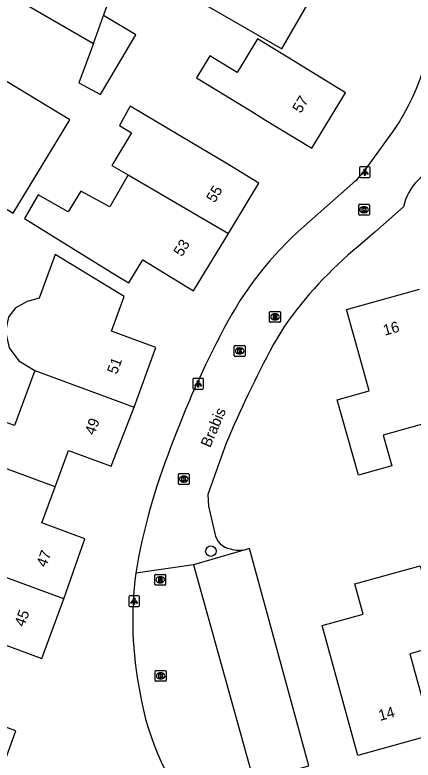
# Model space of a CAD drawing. Extents: x 162880 to 165536, y 384011 to 385179.
# Drawn here: x 164434.1 to 164470.9, y 384643.4 to 384712.2 of the extents above; entities that cross this region are included whole.
import ezdxf

# ---------------------------------------------------------------- set-up
doc = ezdxf.new("R2010")
doc.units = 0
for name, color, linetype in [('IMGEO_Boom', 7, 'Continuous'), ('IMGEO_Kolk', 7, 'Continuous'), ('IMGEO_Lichtpunt', 7, 'Continuous'), ('IMGEO_Openbare_ruimte_label', 7, 'Continuous'), ('IMGEO_Pand', 7, 'Continuous'), ('IMGEO_Pand_nummerreeks', 7, 'Continuous'), ('IMGEO_Parkeervlak_open', 7, 'Continuous'), ('IMGEO_Rijbaan_lokaal_open', 7, 'Continuous'), ('IMGEO_Rioolput', 7, 'Continuous')]:
    doc.layers.add(name, color=color, linetype=linetype)

msp = doc.modelspace()

# ---------------------------------------------------------------- linework, layer by layer
at = {"layer": 'IMGEO_Boom'}
msp.add_circle((164452.196, 384662.729), 0.489, dxfattribs=at)
at = {"layer": 'IMGEO_Kolk'}
for p, q in [((164465.864, 384693.829), (164465.864, 384694.681)), ((164465.939, 384694.755), (164466.791, 384694.755)), ((164466.865, 384694.681), (164466.865, 384693.829)), ((164466.375, 384693.975), (164466.35, 384693.975)), ((164466.352, 384694.535), (164466.377, 384694.535)), ((164466.791, 384693.755), (164465.939, 384693.755)), ((164454.357, 384680.789), (164454.357, 384681.641)), ((164454.432, 384681.715), (164455.284, 384681.715)), ((164455.358, 384681.641), (164455.358, 384680.789)), ((164454.868, 384680.935), (164454.843, 384680.935)), ((164454.845, 384681.495), (164454.87, 384681.495)), ((164455.284, 384680.715), (164454.432, 384680.715)), ((164449.189, 384668.957), (164449.189, 384669.809)), ((164449.264, 384669.883), (164450.116, 384669.883)), ((164449.677, 384669.663), (164449.702, 384669.663)), ((164450.19, 384669.809), (164450.19, 384668.957)), ((164450.116, 384668.883), (164449.264, 384668.883)), ((164449.7, 384669.103), (164449.675, 384669.103)), ((164447.055, 384650.778), (164447.055, 384651.63)), ((164447.13, 384651.704), (164447.982, 384651.704)), ((164447.543, 384651.484), (164447.568, 384651.484)), ((164448.056, 384651.63), (164448.056, 384650.778)), ((164447.982, 384650.704), (164447.13, 384650.704)), ((164447.566, 384650.924), (164447.541, 384650.924))]:
    msp.add_line(p, q, dxfattribs=at)
for points in [[(164465.864, 384693.829), (164465.864, 384694.681)], [(164465.939, 384694.755), (164466.791, 384694.755)], [(164466.865, 384694.681), (164466.865, 384693.829)], [(164466.185, 384694.455), (164466.308, 384694.455), (164466.308, 384694.304), (164466.438, 384694.455), (164466.602, 384694.455), (164466.456, 384694.304), (164466.609, 384694.055), (164466.457, 384694.055), (164466.372, 384694.219), (164466.308, 384694.152), (164466.308, 384694.055), (164466.185, 384694.055), (164466.185, 384694.455)], [(164466.791, 384693.755), (164465.939, 384693.755)], [(164454.357, 384680.789), (164454.357, 384681.641)], [(164454.432, 384681.715), (164455.284, 384681.715)], [(164455.358, 384681.641), (164455.358, 384680.789)], [(164454.678, 384681.415), (164454.801, 384681.415), (164454.801, 384681.264), (164454.931, 384681.415), (164455.095, 384681.415), (164454.949, 384681.264), (164455.102, 384681.015), (164454.95, 384681.015), (164454.865, 384681.179), (164454.801, 384681.112), (164454.801, 384681.015), (164454.678, 384681.015), (164454.678, 384681.415)], [(164455.284, 384680.715), (164454.432, 384680.715)], [(164449.189, 384668.957), (164449.189, 384669.809)], [(164449.264, 384669.883), (164450.116, 384669.883)], [(164449.51, 384669.583), (164449.633, 384669.583), (164449.633, 384669.432), (164449.763, 384669.583), (164449.927, 384669.583), (164449.781, 384669.432), (164449.934, 384669.183), (164449.782, 384669.183), (164449.697, 384669.347), (164449.633, 384669.28), (164449.633, 384669.183), (164449.51, 384669.183), (164449.51, 384669.583)], [(164450.19, 384669.809), (164450.19, 384668.957)], [(164450.116, 384668.883), (164449.264, 384668.883)], [(164447.055, 384650.778), (164447.055, 384651.63)], [(164447.13, 384651.704), (164447.982, 384651.704)], [(164447.376, 384651.404), (164447.499, 384651.404), (164447.499, 384651.253), (164447.629, 384651.404), (164447.793, 384651.404), (164447.647, 384651.253), (164447.8, 384651.004), (164447.648, 384651.004), (164447.563, 384651.168), (164447.499, 384651.101), (164447.499, 384651.004), (164447.376, 384651.004), (164447.376, 384651.404)], [(164448.056, 384651.63), (164448.056, 384650.778)], [(164447.982, 384650.704), (164447.13, 384650.704)]]:
    msp.add_lwpolyline(points, dxfattribs=at)
for centre, start, end in [((164465.941, 384694.679), 91.55205, 178.44795), ((164465.941, 384694.679), 91.55205, 178.44795), ((164466.789, 384694.679), 1.55205, 88.44795), ((164466.789, 384694.679), 1.55205, 88.44795), ((164465.941, 384693.831), 181.55205, 268.44795), ((164465.941, 384693.831), 181.55205, 268.44795), ((164466.789, 384693.831), 271.55205, 358.44795), ((164466.789, 384693.831), 271.55205, 358.44795), ((164454.434, 384681.639), 91.55205, 178.44795), ((164454.434, 384681.639), 91.55205, 178.44795), ((164455.282, 384681.639), 1.55205, 88.44795), ((164455.282, 384681.639), 1.55205, 88.44795), ((164454.434, 384680.791), 181.55205, 268.44795), ((164454.434, 384680.791), 181.55205, 268.44795), ((164455.282, 384680.791), 271.55205, 358.44795), ((164455.282, 384680.791), 271.55205, 358.44795), ((164449.266, 384669.807), 91.55205, 178.44795), ((164449.266, 384669.807), 91.55205, 178.44795), ((164450.114, 384669.807), 1.55205, 88.44795), ((164450.114, 384669.807), 1.55205, 88.44795), ((164449.266, 384668.959), 181.55205, 268.44795), ((164449.266, 384668.959), 181.55205, 268.44795), ((164450.114, 384668.959), 271.55205, 358.44795), ((164450.114, 384668.959), 271.55205, 358.44795), ((164447.132, 384651.628), 91.55205, 178.44795), ((164447.132, 384651.628), 91.55205, 178.44795), ((164447.98, 384651.628), 1.55205, 88.44795), ((164447.98, 384651.628), 1.55205, 88.44795), ((164447.132, 384650.78), 181.55205, 268.44795), ((164447.132, 384650.78), 181.55205, 268.44795), ((164447.98, 384650.78), 271.55205, 358.44795), ((164447.98, 384650.78), 271.55205, 358.44795)]:
    msp.add_arc(centre, 0.0765, start, end, dxfattribs=at)
for centre, major_axis, ratio, start_param, end_param in [((164466.351, 384694.255), (-0.387, 0.002), 0.722429, 4.712389, 7.853982), ((164466.376, 384694.255), (-0.39, 0.002), 0.717154, 1.570796, 4.712389), ((164454.844, 384681.215), (-0.387, 0.002), 0.722429, 4.712389, 7.853982), ((164454.869, 384681.215), (-0.39, 0.002), 0.717154, 1.570796, 4.712389), ((164449.676, 384669.383), (-0.387, 0.002), 0.722429, 4.712389, 7.853982), ((164449.701, 384669.383), (-0.39, 0.002), 0.717154, 1.570796, 4.712389), ((164447.542, 384651.204), (-0.387, 0.002), 0.722429, 4.712389, 7.853982), ((164447.567, 384651.204), (-0.39, 0.002), 0.717154, 1.570796, 4.712389)]:
    msp.add_ellipse(centre, major_axis=major_axis, ratio=ratio, start_param=start_param, end_param=end_param, dxfattribs=at)
at = {"layer": 'IMGEO_Lichtpunt'}
for p, q in [((164465.932, 384698.13), (164465.932, 384697.323)), ((164465.932, 384698.13), (164465.932, 384697.323)), ((164466.834, 384698.225), (164466.026, 384698.225)), ((164466.834, 384698.225), (164466.026, 384698.225)), ((164466.928, 384697.323), (164466.928, 384698.13)), ((164466.928, 384697.323), (164466.928, 384698.13)), ((164466.026, 384697.229), (164466.834, 384697.229)), ((164466.026, 384697.229), (164466.834, 384697.229)), ((164450.521, 384678.588), (164450.521, 384677.781)), ((164450.521, 384678.588), (164450.521, 384677.781)), ((164451.423, 384678.683), (164450.615, 384678.683)), ((164451.423, 384678.683), (164450.615, 384678.683)), ((164451.517, 384677.781), (164451.517, 384678.588)), ((164451.517, 384677.781), (164451.517, 384678.588)), ((164450.615, 384677.687), (164451.423, 384677.687)), ((164450.615, 384677.687), (164451.423, 384677.687)), ((164444.595, 384658.514), (164444.595, 384657.707)), ((164444.595, 384658.514), (164444.595, 384657.707)), ((164445.497, 384658.609), (164444.689, 384658.609)), ((164445.497, 384658.609), (164444.689, 384658.609)), ((164445.591, 384657.707), (164445.591, 384658.514)), ((164445.591, 384657.707), (164445.591, 384658.514)), ((164444.689, 384657.613), (164445.497, 384657.613)), ((164444.689, 384657.613), (164445.497, 384657.613))]:
    msp.add_line(p, q, dxfattribs=at)
for points in [[(164466.306, 384697.794), (164466.345, 384697.766), (164466.157, 384697.504), (164466.119, 384697.531), (164466.306, 384697.794)], [(164466.408, 384697.746), (164466.455, 384697.746), (164466.455, 384697.424), (164466.408, 384697.424), (164466.408, 384697.746)], [(164466.518, 384697.766), (164466.556, 384697.793), (164466.743, 384697.531), (164466.704, 384697.503), (164466.518, 384697.766)], [(164450.895, 384678.252), (164450.934, 384678.224), (164450.746, 384677.962), (164450.708, 384677.989), (164450.895, 384678.252)], [(164450.997, 384678.204), (164451.044, 384678.204), (164451.044, 384677.882), (164450.997, 384677.882), (164450.997, 384678.204)], [(164451.107, 384678.224), (164451.145, 384678.251), (164451.332, 384677.989), (164451.293, 384677.961), (164451.107, 384678.224)], [(164444.969, 384658.178), (164445.008, 384658.15), (164444.82, 384657.888), (164444.782, 384657.915), (164444.969, 384658.178)], [(164445.071, 384658.13), (164445.118, 384658.13), (164445.118, 384657.808), (164445.071, 384657.808), (164445.071, 384658.13)], [(164445.181, 384658.15), (164445.219, 384658.177), (164445.406, 384657.915), (164445.367, 384657.887), (164445.181, 384658.15)]]:
    msp.add_lwpolyline(points, dxfattribs=at)
for centre in [(164466.431, 384697.928), (164451.02, 384678.386), (164445.094, 384658.312)]:
    msp.add_circle(centre, 0.0994, dxfattribs=at)
for centre, start, end in [((164466.026, 384698.13), 90, 180), ((164466.026, 384698.13), 90, 180), ((164466.834, 384698.13), 0, 90), ((164466.834, 384698.13), 0, 90), ((164466.026, 384697.323), 180, 270), ((164466.026, 384697.323), 180, 270), ((164466.834, 384697.323), 270, 0), ((164466.834, 384697.323), 270, 360), ((164450.615, 384678.588), 90, 180), ((164450.615, 384678.588), 90, 180), ((164451.423, 384678.588), 0, 90), ((164451.423, 384678.588), 0, 90), ((164450.615, 384677.781), 180, 270), ((164450.615, 384677.781), 180, 270), ((164451.423, 384677.781), 270, 0), ((164451.423, 384677.781), 270, 360), ((164444.689, 384658.514), 90, 180), ((164444.689, 384658.514), 90, 180), ((164445.497, 384658.514), 0, 90), ((164445.497, 384658.514), 0, 90), ((164444.689, 384657.707), 180, 270), ((164444.689, 384657.707), 180, 270), ((164445.497, 384657.707), 270, 0), ((164445.497, 384657.707), 270, 360)]:
    msp.add_arc(centre, 0.0946, start, end, dxfattribs=at)
at = {"layer": 'IMGEO_Pand'}
for points in [[(164442.278, 384712.183), (164444.227, 384717.487), (164458.766, 384709.111), (164463.359, 384717.082), (164437.053, 384732.237), (164434.836, 384728.374), (164429.392, 384731.713), (164426.936, 384727.449), (164424.87, 384723.782), (164423.091, 384720.71), (164428.616, 384717.5), (164428.386, 384717.102), (164441.331, 384709.604)], [(164441.331, 384709.604), (164439.993, 384705.962), (164441.983, 384704.882), (164445.26, 384710.418), (164442.278, 384712.183)], [(164441.331, 384709.604), (164442.278, 384712.183)], [(164430.796, 384695.826), (164433.924, 384693.932), (164439.143, 384702.549), (164431.303, 384707.297), (164430.761, 384706.403), (164422.065, 384711.669), (164417.366, 384703.943), (164425.097, 384699.278)], [(164450.857, 384706.447), (164455.882, 384703.378), (164457.257, 384702.538), (164461.524, 384699.931), (164464.656, 384705.05), (164460.39, 384707.658), (164456.513, 384710.03), (164454.624, 384706.936), (164452.098, 384708.479), (164450.857, 384706.447)], [(164453.82, 384692.071), (164456.644, 384696.715), (164453.614, 384698.55), (164450.424, 384700.439), (164444.716, 384703.82), (164443.754, 384702.049), (164444.862, 384701.365), (164443.036, 384698.336), (164444.53, 384697.466)], [(164444.53, 384697.466), (164442.846, 384694.528), (164440.168, 384695.979), (164438.985, 384694.074), (164436.217, 384695.627), (164434.945, 384693.442), (164443.317, 384688.283), (164444.603, 384687.501), (164445.891, 384689.619), (164450.59, 384686.761), (164453.82, 384692.071)], [(164444.53, 384697.466), (164453.82, 384692.071)], [(164445.089, 384676.033), (164447.118, 384681.539), (164443.011, 384683.054), (164444.188, 384686.248), (164439.913, 384688.841), (164437.786, 384690.131), (164436.298, 384686.095), (164435.2, 384685.795), (164434.089, 384685.17), (164433.464, 384684.337), (164433.186, 384683.018), (164433.533, 384681.49), (164434.436, 384680.31), (164435.906, 384679.4)], [(164474.74, 384675.287), (164468.139, 384673.436), (164468.931, 384670.61), (164465.843, 384669.744), (164463.889, 384676.714), (164466.826, 384677.537), (164466.329, 384679.312), (164464.727, 384685.028), (164471.482, 384686.921)], [(164435.906, 384679.4), (164434.037, 384674.329), (164432.241, 384674.991), (164430.849, 384671.217)], [(164435.906, 384679.4), (164445.089, 384676.033)], [(164437.788, 384668.672), (164439.02, 384672.015), (164442.966, 384670.56), (164445.089, 384676.033)], [(164437.788, 384668.672), (164430.849, 384671.217)], [(164438.589, 384658.328), (164440.524, 384663.864), (164436.555, 384665.328), (164437.788, 384668.672)], [(164438.589, 384658.328), (164429.446, 384661.68)], [(164473.507, 384654.053), (164470.593, 384653.248), (164472.105, 384647.775), (164472.662, 384645.758), (164465.793, 384643.861), (164462.476, 384655.867), (164466.273, 384656.916), (164465.504, 384659.701), (164470.324, 384661.033), (164471.54, 384661.369), (164472.664, 384657.298)], [(164431.237, 384650.999), (164432.466, 384654.335), (164436.561, 384652.826), (164438.589, 384658.328)], [(164432.116, 384640.58), (164434.162, 384646.131), (164433.042, 384646.544), (164430.007, 384647.663), (164431.237, 384650.999)]]:
    msp.add_lwpolyline(points, dxfattribs=at)
at = {"layer": 'IMGEO_Parkeervlak_open'}
msp.add_lwpolyline([(164461.245, 384642.903), (164455.775, 384662.975), (164455.459, 384662.886)], dxfattribs=at)
at = {"layer": 'IMGEO_Rijbaan_lokaal_open'}
for points in [[(164466.676, 384698.206), (164469.032, 384701.453)], [(164460.787, 384692.718), (164465.302, 384696.68)], [(164470.002, 384694.522), (164467.349, 384692.174), (164465.816, 384690.865)], [(164459.004, 384683.503), (164457.947, 384681.764)], [(164453.607, 384672.689), (164451.912, 384667.95), (164451.97, 384666.89), (164452.567, 384664.365)], [(164455.459, 384662.886), (164450.59, 384661.451)], [(164450.59, 384661.451), (164445.244, 384660.697)], [(164450.59, 384661.451), (164456.153, 384641.441), (164461.245, 384642.903)]]:
    msp.add_lwpolyline(points, dxfattribs=at)
for centre, radius, start, end in [((164450.685, 384713.999), 22.227, 325.63436, 3.24594), ((164459.655, 384703.146), 8.584, 311.13127, 324.86942), ((164474.956, 384693.419), 5.075, 103.97907, 167.44756), ((164482.352, 384668.233), 32.628, 131.3724, 152.51582), ((164489.69, 384661.942), 37.503, 129.53743, 144.90689), ((164532.633, 384641.138), 89.742, 151.98452, 159.68911), ((164562.707, 384626.089), 118.636, 152.01131, 156.871), ((164502.073, 384651.122), 57.63, 158.4513, 170.43625), ((164454.256, 384664.625), 1.709, 188.74565, 261.57377), ((164454.827, 384665.764), 2.947, 253.82623, 282.3896), ((164479.538, 384656.341), 34.569, 172.76145, 191.08979), ((164470.848, 384653.956), 25.591, 189.59191, 219.78546)]:
    msp.add_arc(centre, radius, start, end, dxfattribs=at)
at = {"layer": 'IMGEO_Rioolput'}
for p, q in [((164457.625, 384683.936), (164457.625, 384684.788)), ((164457.7, 384684.862), (164458.552, 384684.862)), ((164458.113, 384684.642), (164458.138, 384684.642)), ((164458.626, 384684.788), (164458.626, 384683.936)), ((164458.552, 384683.862), (164457.7, 384683.862)), ((164458.136, 384684.082), (164458.111, 384684.082)), ((164447.009, 384659.658), (164447.009, 384660.51)), ((164447.084, 384660.584), (164447.936, 384660.584)), ((164447.497, 384660.364), (164447.522, 384660.364)), ((164448.01, 384660.51), (164448.01, 384659.658)), ((164447.936, 384659.584), (164447.084, 384659.584)), ((164447.52, 384659.804), (164447.495, 384659.804))]:
    msp.add_line(p, q, dxfattribs=at)
for points in [[(164457.625, 384683.936), (164457.625, 384684.788)], [(164457.7, 384684.862), (164458.552, 384684.862)], [(164458.214, 384684.56), (164457.962, 384684.562), (164457.962, 384684.162)], [(164458.14, 384684.481), (164458.086, 384684.481), (164458.086, 384684.4)], [(164458.086, 384684.4), (164458.138, 384684.4)], [(164458.626, 384684.788), (164458.626, 384683.936)], [(164458.552, 384683.862), (164457.7, 384683.862)], [(164457.962, 384684.162), (164458.086, 384684.162), (164458.086, 384684.324), (164458.097, 384684.324)], [(164458.144, 384684.295), (164458.215, 384684.162), (164458.355, 384684.162), (164458.29, 384684.288)], [(164447.009, 384659.658), (164447.009, 384660.51)], [(164447.084, 384660.584), (164447.936, 384660.584)], [(164447.598, 384660.282), (164447.346, 384660.284), (164447.346, 384659.884)], [(164448.01, 384660.51), (164448.01, 384659.658)], [(164447.936, 384659.584), (164447.084, 384659.584)], [(164447.346, 384659.884), (164447.47, 384659.884), (164447.47, 384660.046), (164447.481, 384660.046)], [(164447.524, 384660.203), (164447.47, 384660.203), (164447.47, 384660.122)], [(164447.47, 384660.122), (164447.522, 384660.122)], [(164447.528, 384660.017), (164447.599, 384659.884), (164447.739, 384659.884), (164447.674, 384660.01)]]:
    msp.add_lwpolyline(points, dxfattribs=at)
for centre, radius, start, end in [((164457.702, 384684.786), 0.0765, 91.55205, 178.44795), ((164457.702, 384684.786), 0.0765, 91.55205, 178.44795), ((164458.122, 384684.589), 0.19, 274.7715, 282.96867), ((164458.146, 384684.385), 0.0964, 77.00612, 93.18647), ((164458.16, 384684.442), 0.0378, 276.66336, 79.67722), ((164458.213, 384684.45), 0.109, 350.36119, 89.41601), ((164458.211, 384684.45), 0.112, 277.58423, 350.98172), ((164458.195, 384684.235), 0.108, 29.51342, 73.79051), ((164458.55, 384684.786), 0.0765, 1.55205, 88.44795), ((164458.55, 384684.786), 0.0765, 1.55205, 88.44795), ((164457.702, 384683.938), 0.0765, 181.55205, 268.44795), ((164457.702, 384683.938), 0.0765, 181.55205, 268.44795), ((164458.096, 384684.271), 0.0533, 26.02933, 88.69889), ((164458.55, 384683.938), 0.0765, 271.55205, 358.44795), ((164458.55, 384683.938), 0.0765, 271.55205, 358.44795), ((164447.086, 384660.508), 0.0765, 91.55205, 178.44795), ((164447.086, 384660.508), 0.0765, 91.55205, 178.44795), ((164447.597, 384660.172), 0.109, 350.36119, 89.41601), ((164447.934, 384660.508), 0.0765, 1.55205, 88.44795), ((164447.934, 384660.508), 0.0765, 1.55205, 88.44795), ((164447.086, 384659.66), 0.0765, 181.55205, 268.44795), ((164447.086, 384659.66), 0.0765, 181.55205, 268.44795), ((164447.48, 384659.993), 0.0533, 26.02933, 88.69889), ((164447.506, 384660.311), 0.19, 274.7715, 282.96867), ((164447.53, 384660.107), 0.0964, 77.00612, 93.18647), ((164447.544, 384660.164), 0.0378, 276.66336, 79.67722), ((164447.595, 384660.172), 0.112, 277.58423, 350.98172), ((164447.579, 384659.957), 0.108, 29.51342, 73.79051), ((164447.934, 384659.66), 0.0765, 271.55205, 358.44795), ((164447.934, 384659.66), 0.0765, 271.55205, 358.44795)]:
    msp.add_arc(centre, radius, start, end, dxfattribs=at)
for centre, major_axis, ratio, start_param, end_param in [((164458.112, 384684.362), (-0.387, 0.002), 0.722429, 4.712389, 7.853982), ((164458.137, 384684.362), (-0.39, 0.002), 0.717154, 1.570796, 4.712389), ((164447.496, 384660.084), (-0.387, 0.002), 0.722429, 4.712389, 7.853982), ((164447.521, 384660.084), (-0.39, 0.002), 0.717154, 1.570796, 4.712389)]:
    msp.add_ellipse(centre, major_axis=major_axis, ratio=ratio, start_param=start_param, end_param=end_param, dxfattribs=at)

# ---------------------------------------------------------------- texts
at = {"layer": 'IMGEO_Openbare_ruimte_label'}
msp.add_text('Brabis', height=1, rotation=66.66596, dxfattribs=at).set_placement((164452.12, 384672.219))
at = {"layer": 'IMGEO_Pand_nummerreeks'}
for s, rotation, p in [('57', 58.54011, (164460.508, 384703.101)), ('55', 58.6938, (164452.548, 384694.829)), ('53', 58.69213, (164449.521, 384689.853)), ('16', 15.65829, (164468.283, 384682.619)), ('51', 69.76791, (164443.492, 384678.988)), ('49', 69.76791, (164441.424, 384673.375)), ('47', 69.76907, (164436.953, 384661.175)), ('45', 69.76646, (164434.925, 384655.673)), ('14', 15.43846, (164467.849, 384647.043))]:
    msp.add_text(s, height=1, rotation=rotation, dxfattribs=at).set_placement(p)

doc.saveas('drawing.dxf')
